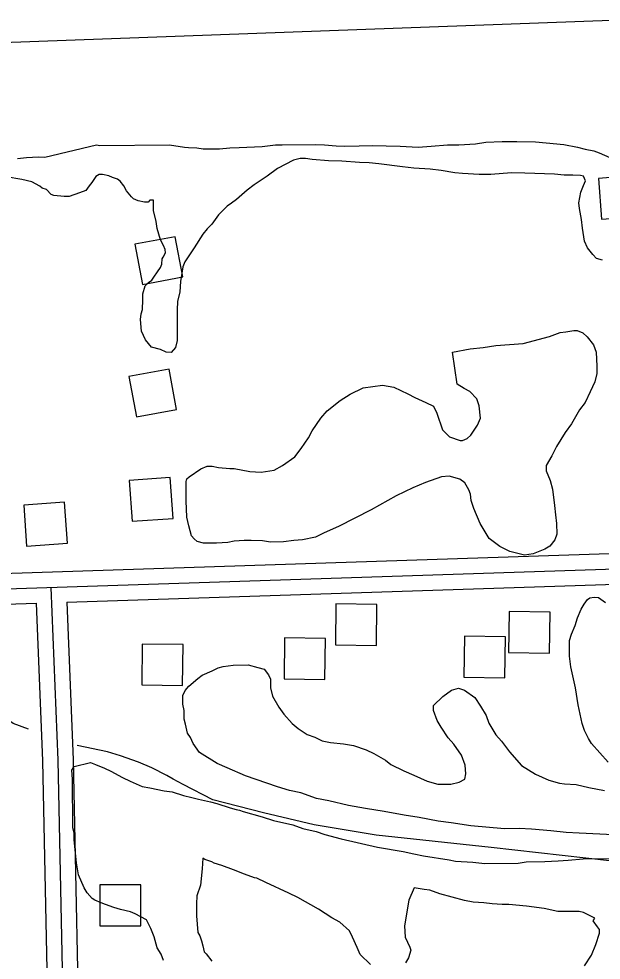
# Model space of a CAD drawing. Extents: x 3313442 to 3351311, y 721974 to 747360.
# Drawn here: x 3328342 to 3328910, y 739583 to 740503 of the extents above; entities that cross this region are included whole.
import ezdxf

# ---------------------------------------------------------------- set-up
doc = ezdxf.new("R2010")
doc.units = 0
for name, color, linetype in [('V-BLDG-OTLN', 7, 'Continuous'), ('V-ROAD-CNTR', 7, 'Continuous'), ('V-SITE-VEGE', 7, 'Continuous'), ('V-TOPO-SHOR', 7, 'Continuous')]:
    doc.layers.add(name, color=color, linetype=linetype)

msp = doc.modelspace()

# ---------------------------------------------------------------- linework, layer by layer
at = {"layer": 'V-BLDG-OTLN'}
for points in [[(3328950.54, 740309.94), (3328947.55, 740349.83), (3328907.66, 740346.84), (3328910.65, 740306.96)], [(3328455.3, 740282.56), (3328462.57, 740243.23), (3328501.91, 740250.51), (3328494.63, 740289.84)], [(3328449.35, 740153.16), (3328456.63, 740113.83), (3328495.96, 740121.1), (3328488.68, 740160.44)], [(3328452.64, 740011.85), (3328492.54, 740014.71), (3328489.68, 740054.61), (3328449.78, 740051.75)], [(3328349.54, 739987.68), (3328389.44, 739990.54), (3328386.58, 740030.44), (3328346.69, 740027.58)], [(3328691.48, 739930.53), (3328651.48, 739931.06), (3328650.95, 739891.07), (3328690.94, 739890.53)], [(3328860.61, 739923.08), (3328820.61, 739923.61), (3328820.07, 739883.61), (3328860.07, 739883.08)], [(3328641.32, 739897.35), (3328601.33, 739897.88), (3328600.79, 739857.88), (3328640.79, 739857.35)], [(3328816.92, 739899.05), (3328776.92, 739899.59), (3328776.39, 739859.59), (3328816.38, 739859.06)], [(3328502.38, 739891.38), (3328462.39, 739891.92), (3328461.85, 739851.92), (3328501.85, 739851.38)], [(3328420.99, 739656.65), (3328420.9, 739616.65), (3328460.9, 739616.57), (3328460.99, 739656.57)]]:
    msp.add_lwpolyline(points, close=True, dxfattribs=at)
at = {"layer": 'V-ROAD-CNTR'}
for points in [[(3328964.32, 740502.71), (3326791.74, 740423.06)], [(3327337.66, 739913.16), (3329439.97, 739982.46)], [(3328275.58, 739959.08), (3328977.57, 739982.22)], [(3328388.78, 739932.8), (3329440.46, 739967.47)], [(3328373.19, 739947.29), (3328373.17, 739947.29), (3328380.12, 739778.41), (3328389.16, 739338.5)], [(3328388.78, 739932.8), (3328395.11, 739778.87), (3328404.16, 739338.68)], [(3327676.46, 739909.32), (3328358.79, 739931.81)], [(3328358.79, 739931.81), (3328365.12, 739777.95), (3328374.16, 739338.31)]]:
    msp.add_lwpolyline(points, dxfattribs=at)
at = {"layer": 'V-SITE-VEGE'}
for points in [[(3328367.22, 740367.42), (3328417.73, 740379.54), (3328421.01, 740379.1), (3328488.94, 740379.65), (3328503.49, 740377.42), (3328507.7, 740376.99), (3328515.67, 740376.58), (3328521.77, 740375.7), (3328537.7, 740375.82), (3328548, 740376.84), (3328556.9, 740376.91), (3328579.38, 740378.03), (3328592.49, 740379.54), (3328599.05, 740379.6), (3328631.38, 740379.85), (3328640.28, 740379.46), (3328651.53, 740378.61), (3328659.97, 740378.21), (3328674.02, 740378.79), (3328686.67, 740378.89), (3328714.32, 740378.18), (3328731.66, 740377.38), (3328744.3, 740378.42), (3328760.22, 740379.48), (3328771.47, 740379.58), (3328787.86, 740380.65), (3328797.69, 740382.13), (3328813.61, 740382.72), (3328828.13, 740382.84), (3328846.41, 740382.52), (3328856.72, 740381.67), (3328874.07, 740379.93), (3328887.21, 740377.23), (3328894.72, 740375.41), (3328903.17, 740373.61), (3328908.34, 740371.77), (3328918.69, 740367.17)], [(3328802.62, 740350.77), (3328791.38, 740350.69), (3328774.97, 740351.49), (3328767.47, 740352.37), (3328754.33, 740354.6), (3328743.55, 740355.92), (3328727.61, 740356.73), (3328716.35, 740358.05), (3328693.37, 740361.14), (3328683.99, 740362.01), (3328674.62, 740362.4), (3328657.27, 740363.67), (3328644.15, 740364.03), (3328628.21, 740365.31), (3328621.65, 740366.19), (3328616.49, 740366.15), (3328609.94, 740364.69), (3328594.55, 740356.6), (3328584.3, 740349.02), (3328571.72, 740340.49), (3328564.73, 740335.28), (3328554.5, 740326.3), (3328549.37, 740322.5), (3328545.18, 740319.66), (3328536.81, 740311.16), (3328530.33, 740302.2), (3328525.68, 740297.48), (3328521.5, 740292.29), (3328513.18, 740279.11), (3328503.92, 740265.45), (3328502.08, 740260.28), (3328499.85, 740246.2), (3328499, 740235.89), (3328496.73, 740226.5), (3328496.33, 740218.53), (3328496.57, 740188.55), (3328494.75, 740181.51), (3328490.58, 740176.79), (3328485.89, 740177.22), (3328480.24, 740179.52), (3328471.32, 740181.79), (3328465.64, 740189.24), (3328461.83, 740197.64), (3328460.8, 740208.88), (3328461.22, 740214.5), (3328462.59, 740218.73), (3328462.99, 740228.1), (3328462.94, 740234.19), (3328465.22, 740241.71), (3328468.47, 740245.01), (3328471.73, 740247.38), (3328473.58, 740250.21), (3328477.29, 740255.39), (3328480.07, 740259.63), (3328481.45, 740262.92), (3328481.88, 740268.08), (3328482.8, 740269.96), (3328485.1, 740274.2), (3328484.61, 740277.47), (3328483.17, 740281.21), (3328480.32, 740286.81), (3328476.95, 740298.03), (3328475.96, 740304.58), (3328473.53, 740315.33), (3328473.45, 740325.64), (3328469.7, 740325.61), (3328468.31, 740323.72), (3328464.56, 740323.7), (3328458.46, 740325.05), (3328453.76, 740326.89), (3328451.87, 740328.75), (3328447.14, 740334.8), (3328444.29, 740339.46), (3328440.97, 740344.12), (3328438.14, 740345.97), (3328433.44, 740347.81), (3328429.68, 740349.18), (3328423.58, 740350.54), (3328420.3, 740350.51), (3328417.04, 740348.61), (3328413.33, 740342.96), (3328410.55, 740339.66), (3328407.31, 740334.95), (3328401.24, 740332.56), (3328390.96, 740329.2), (3328386.27, 740329.16), (3328375.96, 740330.01), (3328373.61, 740330.93), (3328368.88, 740336.04), (3328364.65, 740337.42), (3328362.29, 740339.27), (3328354.77, 740343.43), (3328344.91, 740345.69), (3328329.43, 740348.38)], [(3328340.52, 740366.27), (3328349.42, 740367.28), (3328361.13, 740367.84), (3328367.22, 740367.42)], [(3328911.53, 740266.85), (3328905.89, 740268.68), (3328902.11, 740272.4), (3328896.9, 740278.91), (3328894.04, 740285.45), (3328892.07, 740298.08), (3328891.06, 740306.51), (3328889.1, 740317.27), (3328888.59, 740322.89), (3328890.38, 740333.21), (3328893.14, 740339.79), (3328894.97, 740344.49), (3328893.06, 740349.16), (3328890.25, 740349.61), (3328882.75, 740350.02), (3328874.31, 740349.95), (3328864.94, 740350.81), (3328835.88, 740351.98), (3328822.75, 740352.34), (3328802.62, 740350.77)], [(3328765.28, 740177.06), (3328782.38, 740180.25), (3328795.21, 740181.58), (3328807.43, 740183.51), (3328834.32, 740185.56), (3328859.95, 740192.49), (3328870.31, 740196.24), (3328875.81, 740196.9), (3328883.75, 740198.19), (3328886.81, 740198.21), (3328892.33, 740195.81), (3328896.64, 740192.18), (3328902.82, 740184.28), (3328905.33, 740176.96), (3328906.05, 740163.51), (3328906.11, 740156.17)], [(3328906.11, 740156.17), (3328904.34, 740148.21), (3328899.52, 740138.39), (3328894.71, 740127.95), (3328889.27, 740120.57), (3328881.43, 740107.05), (3328875.38, 740098.44), (3328866.93, 740084.92), (3328862.11, 740075.71), (3328856.68, 740066.49), (3328856.73, 740060.98), (3328860.47, 740051.84), (3328862.98, 740043.3), (3328864.95, 740027.42), (3328865.63, 740018.25), (3328866.92, 740009.7), (3328867.01, 739999.3), (3328865.22, 739993.78), (3328860.37, 739987.63), (3328855.51, 739984.53), (3328843.92, 739980.16), (3328835.37, 739978.87), (3328821.28, 739982.42), (3328811.45, 739987.23), (3328800.99, 739995.1), (3328792.31, 740009.71), (3328786.08, 740024.34), (3328783.57, 740032.27), (3328782.91, 740038.38), (3328781.04, 740042.64), (3328777.32, 740049.34), (3328772.39, 740052.97), (3328761.98, 740055.94), (3328754.64, 740055.27), (3328738.79, 740049.64), (3328726.6, 740044.65), (3328710.15, 740036.57), (3328685.8, 740022.92), (3328654.13, 740006.76), (3328640.11, 740000.54), (3328631.58, 739996.19), (3328618.76, 739993.64), (3328610.21, 739992.95), (3328600.43, 739991.65), (3328587.59, 739991.55), (3328579.63, 739992.71), (3328568.62, 739993.23), (3328561.89, 739993.18), (3328552.11, 739992.49), (3328546.01, 739991.21), (3328535, 739990.52), (3328522.16, 739990.41), (3328516.03, 739992.2), (3328512.95, 739994.62), (3328510.48, 739997.66), (3328507.96, 740007.42), (3328506.06, 740015.97), (3328505.32, 740031.86), (3328505.17, 740050.82), (3328505.76, 740053.27), (3328508.19, 740055.12), (3328519.74, 740063.17), (3328525.84, 740065.66), (3328530.73, 740065.7), (3328536.85, 740064.53), (3328547.87, 740063.4), (3328552.15, 740063.43), (3328567.46, 740060.49), (3328578.48, 740059.97), (3328591.3, 740061.91), (3328599.22, 740066.25), (3328611.38, 740074.91), (3328617.43, 740082.91), (3328624.69, 740093.36), (3328628.3, 740100.12), (3328636.76, 740112.42), (3328642.82, 740119.81), (3328655.58, 740129.7), (3328665.32, 740135.89), (3328678.11, 740142.11), (3328697.05, 740144.71), (3328708.07, 740142.96), (3328721.58, 740136.34), (3328728.33, 740132.73), (3328739.38, 740127.92), (3328746.75, 740124.32), (3328749.86, 740117.61), (3328755.5, 740101.15), (3328762.28, 740094.47), (3328772.7, 740090.89), (3328775.15, 740090.91), (3328779.42, 740092.78), (3328783.06, 740095.86), (3328789.71, 740105.7), (3328792.71, 740112.45), (3328791.39, 740124.67), (3328788.89, 740131.38), (3328782.1, 740138.66), (3328776.57, 740141.68), (3328769.81, 740145.9), (3328765.28, 740177.06)], [(3328917.11, 739776.49), (3328901.06, 739794.7), (3328897.96, 739799.57), (3328894.23, 739807.49), (3328891.73, 739814.2), (3328887.92, 739832.52), (3328885.34, 739849.01), (3328880.89, 739869.76), (3328879.58, 739880.15), (3328879.46, 739895.44), (3328881.25, 739901.57), (3328884.85, 739910.16), (3328887.23, 739917.52), (3328890.83, 739926.1), (3328893.85, 739931.02), (3328896.88, 739935.33), (3328899.31, 739937.18), (3328903.58, 739937.83), (3328907.87, 739937.25), (3328914.63, 739932.41)], [(3328545.33, 739771.05), (3328535.51, 739775.25), (3328518.3, 739786.12), (3328512.12, 739794.64), (3328509.62, 739800.73), (3328506.53, 739804.99), (3328504.62, 739813.53), (3328503.36, 739818.42), (3328503.29, 739826.98), (3328502.02, 739833.08), (3328501.95, 739841.64), (3328504.36, 739846.56), (3328508, 739850.87), (3328516.5, 739858.27), (3328520.75, 739861.36), (3328530.5, 739865.72), (3328536.59, 739868.83), (3328541.48, 739870.09), (3328551.25, 739871.4), (3328565.93, 739871.51), (3328575.12, 739869.14), (3328581.25, 739867.36), (3328585.57, 739861.88), (3328587.44, 739857.62), (3328587.51, 739849.06), (3328589.41, 739841.12), (3328595.61, 739830.17), (3328600.56, 739823.48), (3328608.58, 739814.37), (3328614.74, 739809.53), (3328623.35, 739803.48), (3328630.71, 739801.09), (3328638.07, 739797.48), (3328646.04, 739795.71), (3328658.89, 739794.59), (3328668.69, 739792.84), (3328680.95, 739788.65), (3328688.32, 739785.04), (3328699.99, 739778.41), (3328704.92, 739774.17), (3328717.81, 739768.16), (3328727.63, 739763.95), (3328740.52, 739757.94), (3328750.94, 739754.97), (3328763.78, 739755.07), (3328771.72, 739756.97), (3328777.2, 739760.07), (3328778.38, 739764.97), (3328777.7, 739773.53), (3328773.95, 739783.29), (3328766.52, 739794.24), (3328760.97, 739800.31), (3328754.16, 739810.65), (3328750.44, 739817.34), (3328746.69, 739827.1), (3328746.65, 739831.99), (3328755.76, 739840.63), (3328764.27, 739846.81), (3328770.98, 739848.7), (3328777.11, 739846.91), (3328786.95, 739839.65), (3328792.53, 739831.14), (3328798.1, 739822.01), (3328800.61, 739814.69), (3328807.43, 739803.12), (3328812.98, 739797.06), (3328821.01, 739786.72), (3328832.74, 739773.36), (3328846.26, 739764.91), (3328859.15, 739758.9), (3328869.57, 739755.92), (3328874.47, 739755.35), (3328886.1, 739754.83), (3328898.35, 739751.87), (3328913.66, 739748.94)], [(3328483.24, 739582.81), (3328480.75, 739588.9), (3328477.03, 739594.99), (3328473.88, 739605.97), (3328470.76, 739613.9), (3328466.41, 739622.42), (3328455.35, 739628.45), (3328451.06, 739630.25), (3328441.25, 739632.62), (3328434.52, 739634.4), (3328426.54, 739637.39), (3328422.24, 739639.19), (3328416.11, 739641.59), (3328413.65, 739643.4), (3328408.71, 739648.86), (3328405.61, 739653.73), (3328400.01, 739666.53), (3328398.08, 739678.14), (3328396.06, 739700.74), (3328396.01, 739707.47), (3328394.75, 739712.36), (3328394.36, 739760.05), (3328393.68, 739768.61), (3328396.1, 739772.3), (3328411.97, 739776.09), (3328416.88, 739774.3), (3328425.47, 739770.7), (3328431.61, 739767.69), (3328443.27, 739761.67), (3328450.65, 739758.06), (3328462.31, 739752.65), (3328469.66, 739751.48), (3328483.74, 739748.54), (3328491.7, 739747.38), (3328502.74, 739743.8), (3328510.71, 739742.03), (3328517.45, 739740.25)], [(3328921.96, 739705.58), (3328909.11, 739706.09), (3328888.92, 739707.15), (3328876.08, 739707.66), (3328861.39, 739709.38), (3328842.42, 739711.06), (3328830.18, 739711.58), (3328816.12, 739711.46), (3328783.07, 739714.25), (3328764.09, 739717.16), (3328751.23, 739718.89), (3328732.85, 739722.41), (3328718.16, 739724.74), (3328698.56, 739728.25), (3328680.19, 739731.16), (3328663.66, 739734.09), (3328644.66, 739738.83), (3328632.41, 739741.18), (3328617.08, 739746.56), (3328606.05, 739748.91), (3328594.4, 739752.49), (3328563.12, 739763.24), (3328545.33, 739771.05)], [(3328517.45, 739740.25), (3328529.08, 739737.9), (3328535.21, 739736.11), (3328548.09, 739731.93), (3328554.22, 739730.15), (3328557.28, 739729.56), (3328560.96, 739728.37), (3328579.35, 739723.01), (3328590.39, 739719.43), (3328609.38, 739715.31), (3328619.19, 739711.71), (3328632.06, 739708.76), (3328640.64, 739705.77), (3328656.58, 739701.62), (3328692.12, 739693.34), (3328717.22, 739689.26), (3328727.64, 739686.9), (3328736.82, 739685.14), (3328761.93, 739681.06), (3328768.06, 739679.89), (3328785.19, 739678.8), (3328796.82, 739677.67), (3328829.23, 739677.93), (3328837.17, 739679.22), (3328855.51, 739679.36), (3328868.35, 739680.08), (3328878.13, 739680.77), (3328892.8, 739682.11), (3328928.87, 739682.4)], [(3328685.09, 739578.92), (3328675.22, 739588.63), (3328672.11, 739595.33), (3328667.75, 739605.69), (3328664.64, 739611.78), (3328655.4, 739620.27), (3328647.42, 739624.49), (3328634.5, 739632.95), (3328614.23, 739644.4), (3328605.63, 739648.61), (3328582.93, 739658.83), (3328574.33, 739663.04), (3328571.88, 739663.63), (3328562.06, 739667.22), (3328551.63, 739671.42), (3328539.98, 739675.61), (3328532.62, 739677.99), (3328530.17, 739679.2), (3328523.42, 739681.59), (3328521.58, 739682.8), (3328521.05, 739672.4), (3328519.34, 739656.48), (3328515.76, 739646.06), (3328515.21, 739638.1), (3328515.3, 739626.48), (3328516.66, 739609.98), (3328518.52, 739606.94), (3328520.39, 739602.06), (3328521.65, 739597.18), (3328522.93, 739591.08), (3328524.77, 739589.25), (3328530.34, 739581.96)], [(3328894.25, 739577.55), (3328900.89, 739588), (3328905.09, 739598.43), (3328908.67, 739609.46), (3328908.64, 739613.14), (3328906.78, 739615.57), (3328902.46, 739621.65), (3328904.27, 739624.11), (3328893.22, 739629.52), (3328888.93, 739630.71), (3328868.14, 739630.54), (3328854.66, 739633.49), (3328837.52, 739635.8), (3328820.38, 739637.5), (3328813.65, 739637.44), (3328803.86, 739637.98), (3328795.9, 739639.14), (3328785.5, 739639.66), (3328776.93, 739641.43), (3328753.03, 739647.97), (3328743.21, 739651.55), (3328737.7, 739652.12), (3328727.9, 739653.88), (3328722.5, 739641.6), (3328718.42, 739616.5), (3328719.12, 739605.49), (3328723.48, 739595.74), (3328724.72, 739592.7), (3328722.34, 739585.34), (3328719.32, 739580.42)]]:
    msp.add_lwpolyline(points, dxfattribs=at)
at = {"layer": 'V-TOPO-SHOR'}
for points in [[(3328351.45, 739808.83), (3328336.4, 739814.17), (3328327.18, 739820.92), (3328316.56, 739830.98), (3328306.5, 739845.33), (3328292.29, 739866.66), (3328284.56, 739881.62), (3328265.57, 739915.79)], [(3329429.27, 739597.18), (3329423.89, 739597.98), (3329270.32, 739619.25), (3329141.84, 739638.7), (3329000.25, 739665.06), (3328941.65, 739677.46), (3328803.06, 739693.31), (3328690.64, 739705.08), (3328630.29, 739715.32), (3328580.86, 739727.01), (3328531.23, 739739.68), (3328502.44, 739754.66), (3328492.45, 739760.04), (3328486.38, 739763.5), (3328471.69, 739770.99), (3328458.58, 739776.54), (3328441.17, 739782.83), (3328428.47, 739786.63), (3328398.97, 739792.64)]]:
    msp.add_lwpolyline(points, dxfattribs=at)

doc.saveas('drawing.dxf')
